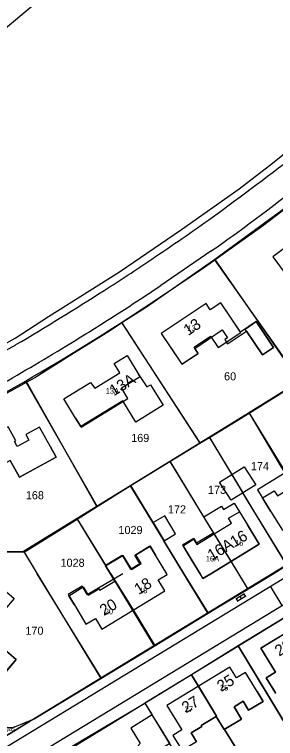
# Model space of a CAD drawing. Extents: x 148816 to 151297, y 399515 to 402500.
# Drawn here: x 149700.3 to 149758.3, y 400463.3 to 400624.4 of the extents above; entities that cross this region are included whole.
import ezdxf

# ---------------------------------------------------------------- set-up
doc = ezdxf.new("R2010")
doc.units = 0
for name, color, linetype in [('B01 Hoofdgebouw  [D] Norm', 7, 'Continuous'), ('B01 Hoofdgebouw  [T] Norm', 7, 'Continuous'), ('B01 hoofgebouw', 7, 'Continuous'), ('B02 Bijgebouw  [D] Norm', 7, 'Continuous'), ('B02 Bijgebouw  [T] Norm', 7, 'Continuous'), ('B07 Tussenmuur  [D] Norm', 7, 'Continuous'), ('G01 perceelsgrens', 7, 'Continuous'), ('S02 Open verharding  Norm', 7, 'Continuous'), ('T04 Haag heg  [D] Gem', 7, 'Continuous'), ('V00 Kant verharding algemeen  [T] Norm', 7, 'Continuous'), ('V00 Kant verharding algemeen secundair  [T] Gem', 7, 'Continuous'), ('Z01 perceelnummer', 7, 'Continuous'), ('Z02 huisnummer', 7, 'Continuous'), ('Z02 Huisnummer  [Tekst] Norm', 7, 'Continuous'), ('Z19 Overige Tekst  [Tekst] Gem', 7, 'Continuous')]:
    doc.layers.add(name, color=color, linetype=linetype)

msp = doc.modelspace()

# ---------------------------------------------------------------- linework, layer by layer
at = {"layer": 'B01 Hoofdgebouw  [D] Norm'}
for p, q in [((149727.98, 400544.23), (149729.7, 400541.52)), ((149729.7, 400541.52), (149730.52, 400542.02)), ((149730.52, 400542.02), (149733.34, 400537.44)), ((149724.38, 400538.45), (149715.07, 400532.71)), ((149727.3, 400533.71), (149724.38, 400538.45)), ((149733.34, 400537.44), (149727.3, 400533.71)), ((149715.07, 400532.71), (149713.9, 400534.6)), ((149709.56, 400525.92), (149708.3, 400528.2)), ((149701.41, 400521.46), (149709.56, 400525.92)), ((149766.86, 400526.32), (149754.34, 400518.68)), ((149699.39, 400525.16), (149701.41, 400521.46)), ((149754.34, 400518.68), (149757.23, 400513.94)), ((149742.42, 400512.67), (149746.32, 400515.04)), ((149746.32, 400515.04), (149746.8, 400514.26)), ((149746.8, 400514.26), (149749.16, 400515.69)), ((149749.16, 400515.69), (149752.11, 400510.84)), ((149737.67, 400506.4), (149740.15, 400507.91)), ((149740.15, 400507.91), (149740.8, 400506.84)), ((149740.8, 400506.84), (149744.58, 400509.13)), ((149737.67, 400506.4), (149739.6, 400503.22)), ((149727.03, 400504.13), (149730.39, 400506.19)), ((149720.56, 400501.9), (149724.21, 400504.14)), ((149724.21, 400504.14), (149726.1, 400501.04)), ((149728.15, 400502.29), (149727.03, 400504.13)), ((149721.72, 400500), (149720.56, 400501.9)), ((149726.1, 400501.04), (149728.15, 400502.29)), ((149724.36, 400500), (149716.48, 400495.3)), ((149715.35, 400497.2), (149712.26, 400495.35)), ((149716.48, 400495.3), (149715.35, 400497.2)), ((149712.26, 400495.35), (149713.62, 400493.07)), ((149755.55, 400471.61), (149754.24, 400473.78)), ((149749.1, 400470.4), (149751.12, 400471.63)), ((149751.12, 400471.63), (149752.32, 400469.65)), ((149752.32, 400469.65), (149755.55, 400471.61)), ((149750.76, 400467.67), (149749.1, 400470.4)), ((149741.83, 400466.27), (149745.12, 400468.27)), ((149745.18, 400468.31), (149745.12, 400468.27)), ((149745.12, 400468.27), (149746.91, 400465.33)), ((149746.91, 400465.33), (149750.76, 400467.67)), ((149739.58, 400464.6), (149741.96, 400466.05)), ((149741.96, 400466.05), (149741.83, 400466.27)), ((149740.77, 400462.64), (149739.58, 400464.6)), ((149735.53, 400464.02), (149737.58, 400460.65))]:
    msp.add_line(p, q, dxfattribs=at)
msp.add_lwpolyline([(149737.5, 400546.57), (149741.16, 400549.03), (149740.26, 400550.37)], dxfattribs=at)
at = {"layer": 'B01 Hoofdgebouw  [T] Norm'}
for p, q in [((149764.09, 400575.23), (149757.7, 400570.46)), ((149757.7, 400570.46), (149760.69, 400566.46)), ((149722.45, 400546.72), (149725.39, 400548.51)), ((149725.39, 400548.51), (149727.98, 400544.23)), ((149723.73, 400544.65), (149722.45, 400546.72)), ((149718.17, 400541.22), (149723.73, 400544.65)), ((149711.28, 400538.85), (149717.23, 400542.52)), ((149717.23, 400542.52), (149718.17, 400541.22)), ((149713.9, 400534.6), (149711.28, 400538.85)), ((149700.61, 400529.52), (149698.9, 400532.64)), ((149705.9, 400532.59), (149702.87, 400530.93)), ((149708.3, 400528.2), (149705.9, 400532.59)), ((149702.87, 400530.93), (149703.54, 400529.7)), ((149700.32, 400529.36), (149700.61, 400529.52)), ((149700.92, 400528.27), (149700.32, 400529.36)), ((149703.54, 400529.7), (149700.92, 400528.27)), ((149757.23, 400513.94), (149759.84, 400509.67)), ((149754.71, 400506.57), (149752.11, 400510.84)), ((149743.92, 400500), (149754.71, 400506.57)), ((149734.18, 400500), (149730.39, 400506.19)), ((149739.6, 400503.22), (149741.56, 400500)), ((149732.27, 400498.61), (149734.28, 400499.83)), ((149734.28, 400499.83), (149734.18, 400500)), ((149741.56, 400500), (149742.2, 400498.95)), ((149742.2, 400498.95), (149743.93, 400500)), ((149733.73, 400496.22), (149732.27, 400498.61)), ((149719.74, 400487.68), (149733.73, 400496.22)), ((149713.62, 400493.07), (149716.18, 400488.78)), ((149768.99, 400491.96), (149755.04, 400483.43)), ((149716.18, 400488.78), (149718.29, 400490.04)), ((149718.29, 400490.04), (149719.74, 400487.68)), ((149700.67, 400480.88), (149693.7, 400486.9)), ((149755.04, 400483.43), (149758.3, 400478.1)), ((149696.15, 400475.61), (149700.67, 400480.88)), ((149748.17, 400479.23), (149734.2, 400470.72)), ((149749.63, 400476.83), (149748.17, 400479.23)), ((149751.64, 400478.05), (149749.63, 400476.83)), ((149754.24, 400473.78), (149751.64, 400478.05)), ((149758.3, 400478.1), (149756.28, 400476.86)), ((149756.28, 400476.86), (149758.34, 400473.48)), ((149734.2, 400470.72), (149737.53, 400465.25)), ((149730.9, 400468.64), (149726.14, 400465.68)), ((149733.55, 400464.4), (149730.9, 400468.64)), ((149726.14, 400465.68), (149728.22, 400462.23)), ((149737.53, 400465.25), (149735.53, 400464.02))]:
    msp.add_line(p, q, dxfattribs=at)
for points in [[(149740.26, 400550.37), (149743.9, 400552.81), (149745.59, 400550.3), (149750.59, 400553.66), (149746.15, 400560.27), (149743.83, 400558.71), (149742.91, 400560.08), (149732.93, 400553.38), (149737.5, 400546.57)], [(149737.95, 400442.42), (149742.48, 400447.49), (149739.71, 400449.96), (149736.26, 400446.09), (149734.04, 400448.07), (149733.71, 400447.71), (149728.64, 400452.23), (149728.97, 400452.6), (149726.49, 400454.82), (149730.97, 400459.91), (149734.83, 400462.31), (149730.9, 400468.64)]]:
    msp.add_lwpolyline(points, dxfattribs=at)
at = {"layer": 'B01 hoofgebouw'}
for points in [[(149774.78, 400571.87), (149771.76, 400575.86), (149768.95, 400573.73), (149769.16, 400573.43), (149766.76, 400571.66), (149764.09, 400575.23), (149757.7, 400570.46), (149760.69, 400566.46)], [(149748.94, 400556.12), (149746.15, 400560.27), (149743.83, 400558.71), (149742.91, 400560.08), (149732.93, 400553.38), (149735.72, 400549.23)], [(149735.72, 400549.23), (149737.5, 400546.57), (149741.12, 400549), (149740.37, 400550.11), (149746.5, 400554.22), (149747.67, 400552.48), (149747.05, 400552.06), (149747.68, 400551.13), (149751.86, 400553.94), (149755.41, 400548.66), (149757.9, 400550.33), (149754.06, 400556.05), (149750.57, 400553.7), (149748.94, 400556.12)], [(149713.9, 400534.6), (149711.28, 400538.85), (149717.23, 400542.52), (149718.17, 400541.22), (149723.73, 400544.65), (149722.45, 400546.72), (149725.39, 400548.51), (149727.98, 400544.23)], [(149713.9, 400534.6), (149715.14, 400532.59), (149725.54, 400538.99), (149724.1, 400541.32), (149728.21, 400543.86), (149727.98, 400544.23)], [(149708.3, 400528.2), (149705.9, 400532.59), (149702.87, 400530.93), (149703.54, 400529.7), (149700.92, 400528.27), (149700.32, 400529.36), (149700.61, 400529.52), (149698.9, 400532.64), (149689.02, 400527.23), (149689.41, 400526.53), (149687.31, 400525.36), (149689.67, 400520.95)], [(149708.3, 400528.2), (149709.56, 400525.92), (149701.41, 400521.46), (149699.39, 400525.16), (149690.14, 400520.1), (149689.67, 400520.95)], [(149757.23, 400513.94), (149755.43, 400516.88), (149758.03, 400518.46), (149758.73, 400517.32), (149766.04, 400521.78), (149765.36, 400522.89), (149767.98, 400524.5), (149769.76, 400521.58)], [(149757.23, 400513.94), (149759.84, 400509.67), (149772.36, 400517.31), (149769.76, 400521.58)], [(149739.6, 400503.22), (149737.77, 400506.22), (149740.11, 400507.64), (149740.81, 400506.49), (149748.54, 400511.21), (149747.87, 400512.31), (149750.31, 400513.79), (149752.11, 400510.84)], [(149752.11, 400510.84), (149754.71, 400506.57), (149743.92, 400500)], [(149721.62, 400500), (149720.56, 400501.73), (149724.41, 400504.08), (149726.33, 400500.93), (149728.46, 400502.23), (149727.29, 400504.16), (149730.45, 400506.09), (149731.67, 400504.1)], [(149734.18, 400500), (149731.67, 400504.1)], [(149741.56, 400500), (149739.6, 400503.22)], [(149713.62, 400493.07), (149712.4, 400495.11), (149715.58, 400497.05), (149716.7, 400495.21), (149719.08, 400496.66), (149719.28, 400496.32), (149722.62, 400498.36), (149721.62, 400500)], [(149713.62, 400493.07), (149716.18, 400488.78), (149718.29, 400490.04), (149719.74, 400487.68), (149733.73, 400496.22), (149732.27, 400498.61), (149734.28, 400499.83), (149734.18, 400500)], [(149743.92, 400500), (149742.2, 400498.95), (149741.56, 400500)], [(149693.7, 400486.9), (149700.67, 400480.88), (149696.15, 400475.61), (149692.9, 400478.41), (149693.11, 400478.68), (149687.68, 400483.39), (149688.73, 400484.61), (149685.3, 400487.58), (149695.08, 400498.94), (149700.24, 400494.49), (149693.7, 400486.9)], [(149758.43, 400473.34), (149756.28, 400476.86), (149758.3, 400478.1), (149755.04, 400483.43), (149768.99, 400491.96), (149770.35, 400489.74)], [(149754.24, 400473.78), (149751.64, 400478.05), (149749.63, 400476.83), (149748.17, 400479.23), (149734.2, 400470.72), (149737.53, 400465.25), (149735.53, 400464.02), (149737.58, 400460.65)], [(149754.24, 400473.78), (149755.55, 400471.61), (149752.32, 400469.65), (149751.12, 400471.63), (149749.1, 400470.4), (149750.76, 400467.67), (149746.91, 400465.33), (149745.12, 400468.27), (149741.83, 400466.27), (149741.96, 400466.05), (149739.58, 400464.6), (149740.77, 400462.64), (149737.55, 400460.69)], [(149733.55, 400464.4), (149730.9, 400468.64), (149726.14, 400465.68), (149728.22, 400462.23), (149721.8, 400455.08), (149720.81, 400456.02), (149717.94, 400460.76), (149713.27, 400457.89), (149715.79, 400453.64), (149732.03, 400439.15), (149736.28, 400443.91), (149737.95, 400442.42), (149740.58, 400445.37)], [(149737.95, 400442.42), (149742.48, 400447.49), (149739.71, 400449.96), (149736.26, 400446.09), (149734.04, 400448.07), (149733.71, 400447.71), (149728.64, 400452.23), (149728.97, 400452.6), (149726.49, 400454.82), (149730.97, 400459.91), (149734.83, 400462.31), (149730.9, 400468.64)]]:
    msp.add_lwpolyline(points, dxfattribs=at)
at = {"layer": 'B02 Bijgebouw  [D] Norm'}
msp.add_line((149748.63, 400522.07), (149751.09, 400518.01), dxfattribs=at)
for points in [[(149745.91, 400520.38), (149751.39, 400523.79), (149753.92, 400519.73), (149748.45, 400516.32)], [(149731.14, 400511.35), (149733.55, 400507.31), (149736.12, 400508.84), (149733.72, 400512.88)]]:
    msp.add_lwpolyline(points, close=True, dxfattribs=at)
at = {"layer": 'B02 Bijgebouw  [T] Norm'}
msp.add_lwpolyline([(149754.06, 400556.05), (149757.9, 400550.33), (149755.41, 400548.66), (149751.57, 400554.38)], close=True, dxfattribs=at)
at = {"layer": 'B07 Tussenmuur  [D] Norm'}
for p, q in [((149748.45, 400502.76), (149742.42, 400512.67)), ((149748.45, 400502.76), (149742.42, 400512.67)), ((149726.74, 400491.95), (149722.5, 400498.89)), ((149726.74, 400491.95), (149722.5, 400498.89)), ((149741.18, 400474.98), (149745.18, 400468.31)), ((149741.18, 400474.98), (149745.18, 400468.31))]:
    msp.add_line(p, q, dxfattribs=at)
at = {"layer": 'G01 perceelsgrens'}
for points in [[(149585.1, 400500), (149588.96, 400501.33), (149607.2, 400507.89), (149615.4, 400511.08), (149626.35, 400515.79), (149637.93, 400520.66), (149651.03, 400526.94), (149663.1, 400532.79), (149671.89, 400537.01), (149681.95, 400542.2), (149690.83, 400547.07), (149700.46, 400552.39), (149707.9, 400557.19), (149723.69, 400567.14), (149737.44, 400576.57), (149750.21, 400585.62), (149757.63, 400591.32), (149761.44, 400594.33), (149777.44, 400607.06), (149785.34, 400613.6), (149796.42, 400622.86), (149800.98, 400627.09)], [(149765.05, 400584.68), (149762.79, 400583.02), (149744.84, 400569.85)], [(149744.84, 400569.85), (149744.56, 400569.64), (149729.68, 400559.3), (149724.19, 400555.76)], [(149744.84, 400569.85), (149763.73, 400542.67)], [(149724.19, 400555.76), (149721.63, 400554.11), (149713.09, 400548.73), (149704.83, 400543.58), (149702.93, 400542.5)], [(149724.19, 400555.76), (149741.51, 400528.99)], [(149702.93, 400542.5), (149701.75, 400541.83), (149690.84, 400535.89), (149681.71, 400530.86), (149675.65, 400527.71)], [(149702.93, 400542.5), (149718.7, 400514.94)], [(149752.44, 400535.7), (149761.39, 400541.23)], [(149743.63, 400530.29), (149748.27, 400533.12), (149752.44, 400535.7)], [(149752.44, 400535.7), (149759.51, 400523.8), (149769.7, 400507.25)], [(149734.86, 400524.94), (149741.51, 400528.99)], [(149741.51, 400528.99), (149743.63, 400530.29)], [(149743.63, 400530.29), (149753.46, 400513.98), (149760.84, 400501.86)], [(149726.02, 400519.52), (149727.98, 400520.74), (149734.86, 400524.94)], [(149734.86, 400524.94), (149743.56, 400510.6), (149750.07, 400500)], [(149718.7, 400514.94), (149726.02, 400519.52)], [(149726.02, 400519.52), (149737.96, 400500)], [(149714.21, 400512.13), (149718.7, 400514.94)], [(149702.48, 400504.8), (149714.21, 400512.13)], [(149714.21, 400512.13), (149721.62, 400500)], [(149692.9, 400504.97), (149702.48, 400504.8)], [(149702.48, 400504.8), (149705.39, 400500)], [(149757.79, 400500), (149760.84, 400501.86)], [(149705.39, 400500), (149719.49, 400476.69)], [(149721.62, 400500), (149722.62, 400498.36), (149731.33, 400483.9)], [(149737.96, 400500), (149743.33, 400491.21)], [(149750.07, 400500), (149752.17, 400496.58)], [(149752.17, 400496.58), (149757.79, 400500)], [(149743.33, 400491.21), (149745.67, 400492.62), (149752.17, 400496.58)], [(149731.33, 400483.9), (149743.33, 400491.21)], [(149760.43, 400490.28), (149750.05, 400483.92)], [(149675.54, 400485.42), (149696.37, 400466.82), (149697.12, 400466.45), (149698.13, 400466), (149698.96, 400465.8), (149699.84, 400465.8), (149700.56, 400466.01), (149701.69, 400466.44), (149704.72, 400467.7)], [(149719.49, 400476.69), (149731.33, 400483.9)], [(149750.05, 400483.92), (149739.62, 400477.53)], [(149765.51, 400458.31), (149750.05, 400483.92)], [(149739.62, 400477.53), (149729.32, 400471.23)], [(149755.21, 400451.98), (149746.98, 400465.37), (149746.91, 400465.33), (149745.12, 400468.27), (149745.18, 400468.31), (149739.62, 400477.53)], [(149704.72, 400467.7), (149719.49, 400476.69)], [(149711.53, 400460.68), (149729.32, 400471.23)], [(149729.32, 400471.23), (149737.43, 400457.81)], [(149704.72, 400467.7), (149699.57, 400464.5), (149693.33, 400461.07), (149683.43, 400455.73)]]:
    msp.add_lwpolyline(points, dxfattribs=at)
at = {"layer": 'S02 Open verharding  Norm'}
for p, q in [((149751.45, 400495.53), (149749.48, 400494.33)), ((149751.76, 400495.02), (149749.8, 400493.82)), ((149750.89, 400495.19), (149750.81, 400495.32)), ((149751.32, 400495.46), (149751.63, 400494.94)), ((149749.61, 400494.41), (149749.92, 400493.9)), ((149750.04, 400494.67), (149749.96, 400494.8)), ((149750.43, 400494.03), (149750.35, 400494.16)), ((149750.78, 400494.42), (149750.46, 400494.93)), ((149751.28, 400494.55), (149751.2, 400494.68))]:
    msp.add_line(p, q, dxfattribs=at)
at = {"layer": 'T04 Haag heg  [D] Gem'}
for p, q in [((149744.8, 400569.82), (149763.79, 400542.86)), ((149724.11, 400555.83), (149741.48, 400529.08)), ((149702.84, 400542.89), (149718.58, 400515)), ((149760.6, 400522.5), (149752.46, 400535.84)), ((149743.58, 400530.37), (149748.63, 400522.07)), ((149742.42, 400512.67), (149734.89, 400525.03)), ((149726.11, 400519.63), (149731.11, 400511.33)), ((149760.65, 400502.28), (149751.09, 400518.01)), ((149714.17, 400512.29), (149720.56, 400501.9)), ((149737.93, 400500), (149733.53, 400507.3)), ((149702.34, 400505.02), (149705.36, 400500)), ((149750.14, 400500), (149748.45, 400502.76)), ((149719.53, 400476.98), (149705.33, 400500)), ((149722.5, 400498.89), (149721.82, 400500)), ((149743.18, 400491.39), (149737.93, 400500)), ((149752.08, 400496.81), (149750.14, 400500)), ((149731.44, 400484.23), (149726.74, 400491.95)), ((149750.03, 400483.94), (149765.51, 400458.31)), ((149739.62, 400477.53), (149741.18, 400474.98)), ((149729.32, 400471.23), (149730.9, 400468.64)), ((149746.98, 400465.37), (149755.23, 400451.99))]:
    msp.add_line(p, q, dxfattribs=at)
msp.add_lwpolyline([(149675.42, 400527.9), (149692.67, 400504.93), (149702.34, 400505.02), (149750.19, 400534.43), (149761.13, 400541.24), (149809.06, 400570.42), (149819.01, 400577.12)], dxfattribs=at)
at = {"layer": 'V00 Kant verharding algemeen  [T] Norm'}
for p, q in [((149635.61, 400568.79), (149705.47, 400627.31)), ((149755.4, 400577.39), (149760.13, 400580.92)), ((149749.3, 400573), (149755.4, 400577.39)), ((149742.51, 400568.2), (149749.3, 400573)), ((149733.02, 400561.73), (149742.51, 400568.2)), ((149725.57, 400556.8), (149733.02, 400561.73)), ((149767.64, 400494.69), (149704.42, 400455.98))]:
    msp.add_line(p, q, dxfattribs=at)
for points in [[(149905.39, 400590.13), (149757.6, 400500)], [(149743.98, 400571.74), (149732.85, 400564.1)], [(149761.84, 400500), (149697.01, 400460.52)], [(149757.6, 400500), (149700.51, 400465.19)], [(149765.85, 400496.59), (149702.27, 400457.85)], [(149700.51, 400465.19), (149695.72, 400462.29), (149687.77, 400469.33)]]:
    msp.add_lwpolyline(points, dxfattribs=at)
for centre, radius, start, end in [((149173.75, 401360.78), 967.61, 306.13299, 307.57959), ((148856.85, 401778.39), 1497.8, 306.58894, 307.64994), ((149454.05, 400984.87), 498.75, 303.7045, 305.5905), ((149663, 400691.75), 144.78, 304.0104, 306.758), ((149510.63, 400892.73), 390.72, 302.4428, 304.2999), ((149362.12, 401122.91), 664.64, 300.61796, 302.60226), ((149466.74, 400958.92), 476.12, 302.6479, 303.9801), ((149430.84, 401011.01), 539.35, 301.3872, 302.8736), ((149418.38, 401033.28), 566.92, 299.144, 302.8106), ((149305.35, 401231.74), 787.24, 298.10563, 300.13941), ((149292.18, 401246.42), 812.54, 299.79286, 301.08891)]:
    msp.add_arc(centre, radius, start, end, dxfattribs=at)
at = {"layer": 'V00 Kant verharding algemeen secundair  [T] Gem'}
msp.add_lwpolyline([(149759.83, 400492.92), (149757.22, 400497.19)], dxfattribs=at)

# ---------------------------------------------------------------- texts
at = {"layer": 'Z01 perceelnummer'}
for s, p in [('60', (149746.89, 400542.99)), ('169', (149726.25, 400529.28)), ('174', (149752.86, 400523.01)), ('173', (149743.32, 400517.75)), ('168', (149702.84, 400516.55)), ('172', (149734.42, 400513.41)), ('1029', (149723.42, 400508.82)), ('1028', (149710.55, 400501.53)), ('170', (149702.74, 400486.42))]:
    msp.add_text(s, height=1.8, dxfattribs=at).set_placement(p)
at = {"layer": 'Z02 huisnummer'}
for s, rotation, p in [('13', 33.8649, (149738.92, 400552.83)), ('13A', 31.6713, (149722.39, 400539.43)), ('16', 31.3372, (149749.19, 400505.78)), ('16A', 31.3372, (149744.17, 400502.8)), ('18', 31.3861, (149727.9, 400495.24)), ('20', 31.3861, (149720.2, 400490.54)), ('23', 31.4649, (149759.13, 400481.53)), ('25', 31.3372, (149746.26, 400473.67)), ('27', 31.3372, (149738.44, 400468.91))]:
    msp.add_text(s, height=2.5, rotation=rotation, dxfattribs=at).set_placement(p)
at = {"layer": 'Z02 Huisnummer  [Tekst] Norm'}
for s, p in [('13', (149738.7, 400553.97)), ('13A', (149720.58, 400540.02)), ('16', (149749.31, 400506.21)), ('16A', (149742.83, 400502.72)), ('18', (149727.99, 400495.65)), ('20', (149720.36, 400490.98)), ('25', (149745.98, 400474.03)), ('27', (149738.15, 400469.27))]:
    msp.add_text(s, height=1.25, dxfattribs=at).set_placement(p)
at = {"layer": 'Z19 Overige Tekst  [Tekst] Gem'}
msp.add_text('gas', height=1, dxfattribs=at).set_placement((149698.25, 400465.06))

doc.saveas('drawing.dxf')
